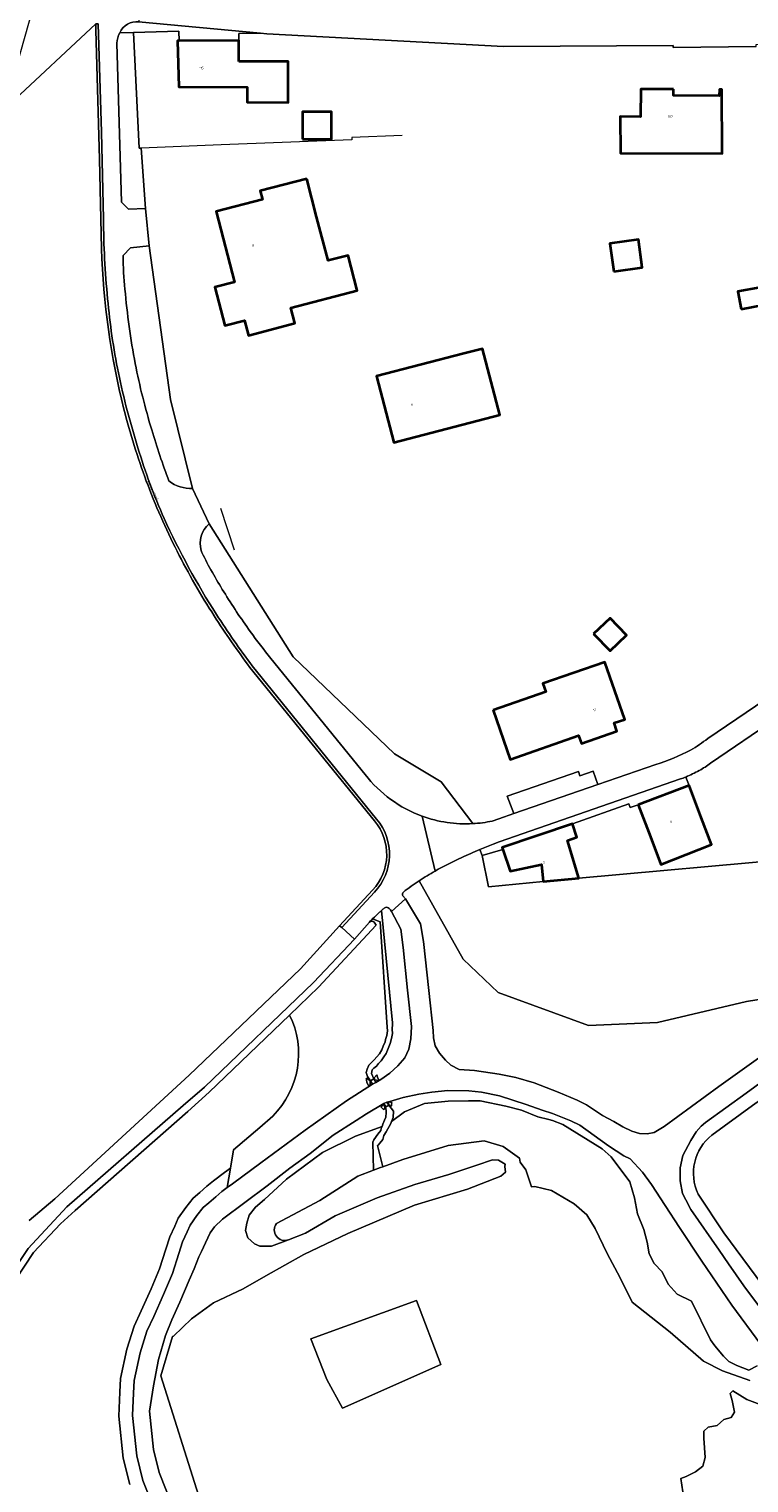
# Model space of a CAD drawing. Header units: metres. Extents: x 197700 to 204338, y 317132 to 325229.
# Tile 810 of 1056: x 202254 to 202359, y 320191 to 320404. Entities that reach past the tile are written whole.
import ezdxf
from ezdxf.enums import TextEntityAlignment as Align

# ---------------------------------------------------------------- set-up
doc = ezdxf.new("R2010")
doc.units = ezdxf.units.M
for name, color, linetype, lineweight in [('B-WE-GR-BEPLANTING_CULTUUR_BODEMBEDEKKER-GV', 90, 'Continuous', 18), ('B-WE-GR-BEPLANTING_CULTUUR_BOSPLANTSOEN-GV', 90, 'Continuous', 18), ('B-WE-GR-BOS_LOOF-GV', 40, 'Continuous', 13), ('B-WE-GR-GRAS-GV', 60, 'Continuous', 13), ('B-WE-IE-TERREINAFSCHEIDING_KUNSTMATIG_HEKWERK-G', 20, 'IE-TERREINAFSCHEIDING-KUNSTMATIG', 18), ('B-WE-IE-TERREINAFSCHEIDING_KUNSTMATIG_MUUR-GV', 90, 'Continuous', 18), ('B-WE-OG-BEBOUWING-GV', 7, 'Continuous', 35), ('B-WE-OG-BEBOUWING-T18', 10, 'Continuous', 18), ('B-WE-OG-TERREIN_CULTUURSCHEIDING-GV', 7, 'Continuous', 18), ('B-WE-OG-TERREIN_ERF-GV', 7, 'Continuous', 18), ('B-WE-OG-TOPOGRAFIE-T18', 10, 'Continuous', 18), ('B-WE-OG-WATER_GREPPEL-GV', 160, 'Continuous', 18), ('B-WE-OG-WATER_MEER-GV', 140, 'Continuous', 18), ('B-WE-VH-VERHARDING_ASFALT-GV', 252, 'Continuous', 18), ('B-WE-VH-VERHARDING_GESLOTEN-GV', 252, 'Continuous', 18), ('B-WE-VH-VERHARDING_STRAATBAKSTEEN-GV', 252, 'Continuous', 18)]:
    doc.layers.add(name, color=color, linetype=linetype, lineweight=lineweight)
doc.styles.add('NLCS-ISO-M200-T18', font='NLCS-ISO.ttf', dxfattribs={"height": 0.36})
doc.linetypes.add('IE-TERREINAFSCHEIDING-KUNSTMATIG', pattern='A,4,[82,NLCS.SHX,S=0.75,R=90,X=0,Y=0],4,-2', length=10)

msp = doc.modelspace()

# ---------------------------------------------------------------- linework, layer by layer
at = {"layer": 'B-WE-GR-BEPLANTING_CULTUUR_BODEMBEDEKKER-GV'}
for points in [[(202277.62, 320336.802), (202274.384, 320349.833), (202271.234, 320372.289), (202268.517, 320372.032), (202267.429, 320370.878)], [(202318.611, 320287.739), (202313.987, 320293.872), (202307.159, 320297.971), (202292.348, 320312.161), (202280.025, 320331.618)], [(202278.887, 320327.714), (202278.968, 320327.418)], [(202289.084, 320311.893), (202302.88, 320294.912)]]:
    msp.add_lwpolyline(points, dxfattribs=at)
for points in [[(202267.429, 320370.878, 0.0213031), (202267.716, 320365.944)], [(202267.716, 320365.944, 0.0265526), (202269.223, 320355.06)], [(202269.223, 320355.06, 0.0253964), (202271.637, 320345.357)], [(202271.637, 320345.357, 0.0178899), (202274.144, 320337.901)], [(202274.144, 320337.901, 0.1775793), (202277.62, 320336.802)], [(202280.025, 320331.618, 0.2985384), (202278.887, 320327.714)], [(202278.968, 320327.418, 0.0231444), (202282.177, 320321.678)], [(202282.177, 320321.678, 0.0187214), (202286.059, 320315.862)], [(202286.059, 320315.862, 0.0131841), (202289.084, 320311.893)], [(202302.88, 320294.912, 0.1409419), (202311.207, 320288.842)], [(202311.207, 320288.842, 0.101434), (202318.611, 320287.739)]]:
    msp.add_lwpolyline(points, format="xyb", dxfattribs=at)
at = {"layer": 'B-WE-GR-BEPLANTING_CULTUUR_BOSPLANTSOEN-GV'}
for points in [[(202587.592, 320275.376), (202584.072, 320276.765), (202575.794, 320276.568), (202570.581, 320276.444), (202566.655, 320273.684), (202540.685, 320272.518), (202521.419, 320271.898), (202517.451, 320271.895), (202514.836, 320272.188), (202502.7, 320274.836), (202474.811, 320281.779), (202469.194, 320287.606), (202467.75, 320288.245), (202464.26, 320288.978), (202457.637, 320278.674), (202442.832, 320281.856), (202403.013, 320284.239), (202370.351, 320283.093), (202365.544, 320282.568), (202334.137, 320279.761)], [(202334.137, 320279.761), (202328.915, 320279.275), (202320.911, 320278.475), (202320.004, 320283.092), (202319.647, 320283.943)], [(202310.788, 320279.394), (202317.218, 320267.93), (202322.318, 320263.053), (202335.577, 320258.177), (202345.664, 320258.631), (202358.696, 320261.693), (202373.544, 320264.079)]]:
    msp.add_lwpolyline(points, dxfattribs=at)
for points in [[(202317.003, 320282.764, 0.0264318), (202313.103, 320280.803)], [(202319.647, 320283.943, 0.0089443), (202317.003, 320282.764)], [(202313.103, 320280.803, 0.0193639), (202310.788, 320279.394)]]:
    msp.add_lwpolyline(points, format="xyb", dxfattribs=at)
msp.add_lwpolyline([(202294.925, 320212.365), (202297.28, 320206.373), (202299.533, 320202.201), (202313.951, 320208.585), (202310.411, 320217.968)], close=True, dxfattribs=at)
at = {"layer": 'B-WE-GR-BOS_LOOF-GV'}
msp.add_lwpolyline([(202256.944, 320416.792), (202250.447, 320393.608), (202250.916, 320393.091), (202263.462, 320404.795)], dxfattribs=at)
at = {"layer": 'B-WE-GR-GRAS-GV'}
for points in [[(202305.272, 320275.036), (202306.898, 320258.595), (202306.873, 320258.373), (202306.845, 320257.67), (202306.856, 320257.029), (202306.744, 320256.307), (202306.556, 320255.561), (202306.223, 320254.822), (202305.926, 320254.124), (202305.63, 320253.616), (202305.219, 320253.022), (202304.847, 320252.652), (202304.546, 320252.241), (202304.166, 320251.938), (202303.88, 320251.733), (202303.787, 320251.159), (202304.146, 320250.392), (202304.458, 320249.837), (202305.159, 320250.299), (202306.506, 320251.239), (202307.659, 320252.285), (202308.679, 320253.464), (202309.286, 320254.734), (202309.538, 320256.228), (202309.642, 320258.055), (202309.087, 320263.395), (202308.432, 320269.606), (202308.114, 320272.306), (202306.707, 320274.906), (202306.563, 320275.114)], [(202305.673, 320275.387), (202305.662, 320275.378)], [(202306.563, 320275.114), (202306.4, 320275.305)], [(202386.271, 320265.396), (202359.55, 320246.495), (202353.62, 320242.174)], [(202291.802, 320259.735), (202280.019, 320248.454), (202276.939, 320245.611), (202260.441, 320231.107), (202258.257, 320229.153), (202254.341, 320224.964), (202251.674, 320220.959), (202250.839, 320219.205), (202250.527, 320218.422), (202249.917, 320216.547), (202249.479, 320214.638), (202249.213, 320212.698), (202249.121, 320210.733), (202249.153, 320209.495), (202249.218, 320201.121), (202248.221, 320200.423), (202248.043, 320196.345)], [(202360.794, 320211.522), (202356.538, 320217.292), (202352.167, 320223.726), (202348.864, 320228.651), (202346.78, 320231.869), (202344.793, 320234.929), (202343.474, 320236.719), (202341.655, 320238.667), (202340.738, 320239.144), (202338.475, 320240.577), (202334.314, 320243.63), (202333.001, 320244.271), (202330.292, 320245.324), (202328.77, 320245.834), (202326.417, 320246.619), (202322.535, 320247.901), (202319.916, 320248.467), (202318.064, 320248.661), (202314.975, 320248.693), (202312.611, 320248.448), (202310.734, 320248.137), (202308.435, 320247.654), (202306.499, 320247.062), (202306.065, 320246.974), (202306.135, 320246.85), (202306.322, 320246.518), (202307.031, 320245.643), (202306.96, 320244.738), (202306.744, 320244.17), (202308.641, 320245.573), (202311.559, 320246.769), (202315.046, 320247.106), (202317.994, 320247.158), (202319.712, 320247.192), (202323.468, 320246.378), (202325.745, 320245.813), (202328.129, 320244.854), (202329.768, 320244.447), (202330.315, 320244.302), (202331.792, 320243.697), (202337.581, 320240.144), (202338.894, 320238.976), (202341.61, 320235.318), (202342.287, 320232.97), (202342.72, 320230.644), (202343.645, 320228.329), (202344.139, 320226.472), (202344.465, 320224.801), (202345.189, 320223.366), (202346.365, 320222.153), (202347.211, 320220.368), (202348.559, 320218.861), (202350.665, 320217.87), (202353.415, 320212.222), (202354.071, 320211.325), (202355.327, 320209.808), (202356.091, 320209.006), (202357.262, 320208.433), (202359.029, 320207.77), (202360.257, 320208.402)], [(202278.472, 320189.462), (202272.989, 320206.926), (202274.663, 320212.687), (202274.802, 320212.74), (202277.455, 320215.276), (202280.674, 320217.6), (202285.029, 320219.655), (202288.348, 320221.545), (202293.907, 320224.705), (202300.324, 320227.78), (202310.106, 320231.901), (202317.831, 320234.236), (202322.716, 320236.149), (202323.413, 320236.725), (202323.335, 320237.551), (202323.345, 320237.909), (202322.394, 320238.515), (202321.504, 320238.518), (202319.199, 320237.738), (202315.139, 320236.41), (202310.154, 320234.919), (202304.627, 320232.981), (202298.483, 320230.337), (202294.127, 320227.787), (202291.658, 320226.845), (202289.188, 320225.902), (202287.462, 320225.9), (202286.662, 320226.226), (202285.724, 320227.116), (202285.374, 320228.214), (202285.541, 320229.294), (202285.914, 320230.453), (202286.817, 320231.627), (202288.163, 320232.744), (202291.357, 320235.723), (202296.629, 320239.592), (202301.442, 320241.988), (202305.348, 320243.406), (202305.459, 320243.774), (202305.686, 320244.339), (202305.892, 320244.763), (202305.925, 320245.456), (202305.88, 320246.305), (202305.599, 320246.789), (202303.094, 320245.269), (202301.545, 320244.31), (202298.204, 320242.155), (202294.831, 320239.474), (202291.842, 320237.336), (202288.508, 320234.744), (202281.975, 320229.855), (202280.81, 320228.744), (202280.165, 320227.874), (202279.499, 320226.395), (202278.9, 320225.11), (202278.518, 320224.328), (202277.865, 320222.568), (202277.12, 320220.923), (202275.733, 320217.693), (202274.571, 320215.131), (202273.665, 320212.836), (202272.609, 320209.299), (202271.897, 320205.459), (202271.311, 320201.761), (202271.885, 320196.156), (202272.742, 320192.803), (202274.849, 320187.352)], [(202360.257, 320208.402), (202359.029, 320207.77), (202357.262, 320208.433), (202356.091, 320209.006), (202355.327, 320209.808), (202354.071, 320211.325), (202353.415, 320212.222), (202350.665, 320217.87), (202348.559, 320218.861), (202347.211, 320220.368), (202346.365, 320222.153), (202345.189, 320223.366), (202344.465, 320224.801), (202344.139, 320226.472), (202343.645, 320228.329), (202342.72, 320230.644), (202342.287, 320232.97), (202341.61, 320235.318), (202338.894, 320238.976), (202337.581, 320240.144), (202331.792, 320243.697), (202330.315, 320244.302), (202329.768, 320244.447), (202328.129, 320244.854), (202325.745, 320245.813), (202323.468, 320246.378), (202319.712, 320247.192), (202317.994, 320247.158), (202315.046, 320247.106), (202311.559, 320246.769), (202308.641, 320245.573), (202306.744, 320244.17), (202306.62, 320243.845), (202305.944, 320242.642), (202305.625, 320242.103), (202305.443, 320241.523), (202305.033, 320240.959), (202304.781, 320240.685), (202304.687, 320240.637), (202305.48, 320237.535), (202308.387, 320238.605), (202315.03, 320240.649), (202320.297, 320241.338), (202323.085, 320240.495), (202325.445, 320238.775), (202325.554, 320238.22), (202326.38, 320237.075), (202327.218, 320234.596), (202327.717, 320234.634), (202330.126, 320234.035), (202333.483, 320232.083), (202335.336, 320230.469), (202336.541, 320228.478), (202338.305, 320224.842), (202340.217, 320221.262), (202341.953, 320217.712), (202347.496, 320213.33), (202352.42, 320209.094), (202355.187, 320207.683), (202359.189, 320206.248)], [(202268.439, 320191.005), (202267.468, 320194.879), (202266.823, 320201.051), (202266.958, 320204.516), (202267.086, 320206.533), (202267.988, 320210.813), (202269.072, 320214.214), (202270.104, 320216.456), (202271.544, 320219.641), (202272.773, 320222.576), (202273.684, 320225.46), (202274.291, 320227.252), (202274.992, 320228.84), (202275.509, 320229.984), (202276.623, 320231.573), (202277.694, 320232.952), (202278.664, 320233.781), (202279.696, 320234.672), (202280.667, 320235.485), (202282.287, 320236.666), (202283.156, 320237.302), (202283.611, 320240.016), (202287.475, 320243.262), (202289.338, 320244.953)], [(202289.878, 320229.215), (202296.228, 320232.578), (202301.777, 320236.172), (202304.117, 320237.033), (202304.012, 320241.116), (202304.137, 320241.481), (202304.738, 320242.282), (202305.145, 320242.856), (202305.221, 320243.141), (202305.348, 320243.406), (202301.442, 320241.988), (202296.629, 320239.592), (202291.357, 320235.723), (202288.163, 320232.744), (202286.817, 320231.627), (202285.914, 320230.453), (202285.541, 320229.294), (202285.374, 320228.214), (202285.724, 320227.116), (202286.662, 320226.226), (202287.462, 320225.9), (202289.188, 320225.902), (202291.658, 320226.845)], [(202351.606, 320233.517), (202355.372, 320227.834), (202373.166, 320203.797)], [(202360.702, 320202.718), (202358.72, 320203.485), (202356.682, 320204.739), (202356.295, 320204.341), (202356.588, 320203.333), (202356.937, 320201.605), (202356.442, 320200.837), (202355.354, 320200.556), (202354.386, 320199.659), (202353.069, 320199.41), (202352.448, 320198.83), (202352.45, 320197.793), (202352.56, 320196.395), (202352.649, 320194.966), (202352.282, 320193.686), (202351.241, 320192.861), (202349.868, 320192.218), (202349.094, 320191.892), (202349.386, 320189.93)]]:
    msp.add_lwpolyline(points, dxfattribs=at)
for points in [[(202305.662, 320275.378, 0.0047281), (202305.272, 320275.036)], [(202306.4, 320275.305, 0.4261113), (202305.673, 320275.387)], [(202289.338, 320244.953, 0.3233578), (202291.802, 320259.735)], [(202353.62, 320242.174, 0.3460783), (202351.606, 320233.517)], [(202291.658, 320226.845, -0.7488533), (202289.878, 320229.215)]]:
    msp.add_lwpolyline(points, format="xyb", dxfattribs=at)
for points in [[(202304.267, 320250.253), (202304.196, 320250.533), (202304.559, 320251.004), (202304.568, 320250.979), (202304.665, 320250.623), (202304.845, 320250.303), (202304.759, 320250.162)], [(202305.644, 320246.605), (202305.686, 320246.513), (202305.774, 320246.053), (202305.582, 320245.884), (202305.465, 320246.002), (202305.164, 320246.293), (202305.434, 320246.494)], [(202306.222, 320246.796), (202306.36, 320246.929), (202306.5, 320247.057), (202306.798, 320246.89), (202306.752, 320246.672), (202306.722, 320246.442), (202306.579, 320246.412), (202306.44, 320246.504), (202306.323, 320246.684)]]:
    msp.add_lwpolyline(points, close=True, dxfattribs=at)
at = {"layer": 'B-WE-IE-TERREINAFSCHEIDING_KUNSTMATIG_HEKWERK-G'}
for points in [[(202308.29, 320388.45), (202300.946, 320388.152), (202300.942, 320387.794), (202281.794, 320387.099), (202270.108, 320386.613)], [(202271.234, 320372.289), (202274.384, 320349.833)], [(202277.62, 320336.802), (202274.384, 320349.833)], [(202283.764, 320327.751), (202281.768, 320333.881)], [(202328.915, 320279.275), (202320.911, 320278.475), (202320.004, 320283.092)], [(202334.137, 320279.761), (202365.544, 320282.568)]]:
    msp.add_lwpolyline(points, dxfattribs=at)
at = {"layer": 'B-WE-IE-TERREINAFSCHEIDING_KUNSTMATIG_MUUR-GV'}
for points in [[(202303.597, 320250.12), (202303.556, 320250.14), (202303.186, 320250.425), (202303.026, 320250.436), (202303.064, 320250.268), (202303.111, 320249.846), (202303.359, 320249.43), (202303.604, 320249.479), (202303.626, 320249.815)], [(202304.267, 320250.253), (202304.759, 320250.162), (202304.845, 320250.303), (202304.665, 320250.623), (202304.568, 320250.979), (202304.559, 320251.004), (202304.196, 320250.533)], [(202305.644, 320246.605), (202305.434, 320246.494), (202305.164, 320246.293), (202305.465, 320246.002), (202305.582, 320245.884), (202305.774, 320246.053), (202305.686, 320246.513)], [(202306.36, 320246.929), (202306.222, 320246.796), (202306.323, 320246.684), (202306.44, 320246.504), (202306.579, 320246.412), (202306.722, 320246.442), (202306.752, 320246.672), (202306.798, 320246.89), (202306.5, 320247.057)]]:
    msp.add_lwpolyline(points, close=True, dxfattribs=at)
at = {"layer": 'B-WE-OG-BEBOUWING-GV'}
for points in [[(202284.4, 320399.305), (202284.382, 320402.356), (202275.633, 320402.304), (202275.414, 320402.303), (202275.578, 320395.558), (202285.599, 320395.546), (202285.588, 320393.323), (202291.598, 320393.294), (202291.627, 320399.271)], [(202348.02, 320395.214), (202343.22, 320395.242), (202343.196, 320391.202), (202340.186, 320391.22), (202340.246, 320385.86), (202355.116, 320385.839), (202355.071, 320395.172), (202354.72, 320395.174), (202354.714, 320394.254), (202348.014, 320394.294)], [(202293.688, 320387.911), (202297.965, 320387.911), (202297.965, 320391.929), (202293.688, 320391.929)], [(202294.328, 320382.123), (202287.513, 320380.361), (202287.834, 320379.077), (202281.059, 320377.316), (202283.753, 320366.963), (202280.886, 320366.249), (202282.338, 320360.657), (202285.198, 320361.381), (202285.784, 320359.201), (202292.598, 320360.97), (202292.01, 320363.235), (202301.708, 320365.753), (202300.372, 320370.902), (202297.439, 320370.141), (202295.773, 320376.559)], [(202339.252, 320368.55), (202343.434, 320369.127), (202342.868, 320373.227), (202338.686, 320372.65)], [(202357.904, 320363.037), (202361.17, 320363.653), (202360.685, 320366.229), (202357.418, 320365.613)], [(202317.303, 320356.524), (202304.546, 320353.22), (202307.053, 320343.542), (202322.57, 320347.561), (202320.064, 320357.239)], [(202336.313, 320315.504), (202338.722, 320313.015), (202341.131, 320315.347), (202338.722, 320317.836)], [(202321.603, 320304.337), (202324.122, 320297.146), (202334.117, 320300.647), (202334.53, 320299.467), (202339.718, 320301.284), (202339.331, 320302.478), (202340.87, 320302.996), (202337.964, 320311.391), (202328.871, 320308.243), (202329.295, 320307.032)], [(202342.845, 320290.473), (202344.628, 320285.802), (202346.171, 320281.76), (202353.565, 320284.704), (202352.062, 320288.64), (202350.279, 320293.311)], [(202328.915, 320279.275), (202334.137, 320279.761), (202332.482, 320285.287), (202333.865, 320285.752), (202333.212, 320287.696), (202322.943, 320284.233), (202323.036, 320283.958), (202324.099, 320280.803), (202328.685, 320281.744)]]:
    msp.add_lwpolyline(points, close=True, dxfattribs=at)
at = {"layer": 'B-WE-OG-TERREIN_CULTUURSCHEIDING-GV'}
for points in [[(202264.278, 320371.873), (202263.97, 320384.966), (202263.471, 320403.846), (202263.462, 320404.795), (202250.916, 320393.091), (202251.527, 320391.627), (202251.672, 320390.719), (202251.766, 320387.639), (202251.386, 320376.851), (202250.478, 320355.163), (202249.014, 320327.361), (202246.866, 320283.812), (202245.384, 320264.226), (202245.83, 320253.544), (202246.666, 320237.158), (202243.556, 320210.678), (202245.507, 320212.515)], [(202270.108, 320386.613), (202269.782, 320386.599), (202268.982, 320403.549), (202266.947, 320403.493)], [(202266.541, 320401.946), (202267.227, 320378.694), (202268.225, 320377.667), (202270.714, 320377.767), (202270.108, 320386.613)], [(202304.234, 320288.162), (202286.014, 320310.605)], [(202253.679, 320229.654), (202257.47, 320232.831), (202277.13, 320250.926), (202293.4, 320266.502), (202299.14, 320272.793), (202303.942, 320277.987)], [(202373.544, 320264.079), (202358.696, 320261.693), (202345.664, 320258.631), (202335.577, 320258.177), (202322.318, 320263.053), (202317.218, 320267.93), (202310.788, 320279.394)], [(202308.41, 320277.159), (202308.775, 320276.722), (202310.962, 320273.062), (202311.405, 320270.502), (202312.209, 320263.347), (202312.807, 320257.488), (202312.854, 320256.414), (202313.128, 320255.223), (202313.743, 320254.157), (202314.644, 320253.147), (202315.417, 320252.388), (202316.655, 320251.782), (202318.892, 320251.591), (202322.507, 320251.074), (202324.926, 320250.566), (202327.628, 320249.792), (202331.135, 320248.443), (202333.927, 320247.272), (202335.289, 320246.606), (202337.627, 320245.028), (202339.286, 320244.154), (202340.61, 320243.393), (202341.919, 320242.748), (202343.046, 320242.388), (202344.172, 320242.34), (202345.185, 320242.546), (202346.626, 320243.4), (202354.663, 320249.251), (202361.82, 320254.377)], [(202289.338, 320244.953), (202287.475, 320243.262), (202283.611, 320240.016), (202283.156, 320237.302), (202282.684, 320234.48), (202283.467, 320235.051), (202287.618, 320238.089), (202294.086, 320242.877), (202300.132, 320247.154), (202303.959, 320249.616), (202303.669, 320250.115), (202303.208, 320250.715), (202303.038, 320251.325), (202303.182, 320251.799), (202303.432, 320252.377), (202303.784, 320252.78), (202304.193, 320253.186), (202304.567, 320253.597), (202304.991, 320254.04), (202305.329, 320254.661), (202305.51, 320255.195), (202305.805, 320255.796), (202305.848, 320256.138), (202306.049, 320256.714), (202306.121, 320257.4), (202306.11, 320257.981), (202305.092, 320273.348), (202303.972, 320273.804)], [(202248.153, 320209.478), (202248.221, 320200.423), (202249.218, 320201.121), (202249.153, 320209.495), (202249.121, 320210.733), (202249.213, 320212.698), (202249.479, 320214.638), (202249.917, 320216.547), (202250.527, 320218.422), (202250.839, 320219.205), (202251.674, 320220.959), (202254.341, 320224.964), (202258.257, 320229.153), (202260.441, 320231.107), (202276.939, 320245.611), (202280.019, 320248.454), (202291.802, 320259.735), (202296.039, 320263.791), (202304.462, 320272.908), (202304.187, 320273.325)], [(202304.187, 320273.325), (202304.462, 320272.908), (202296.039, 320263.791), (202291.802, 320259.735)], [(202303.506, 320273.326), (202301.32, 320270.854)], [(202301.32, 320270.854), (202295.325, 320264.492), (202279.334, 320249.183), (202276.235, 320246.47), (202259.212, 320231.639), (202253.554, 320225.587), (202250.802, 320221.454)], [(202353.62, 320242.174), (202359.55, 320246.495), (202386.271, 320265.396)], [(202365.922, 320253.601), (202358.661, 320248.32), (202352.679, 320243.997), (202352.058, 320243.471), (202351.344, 320242.662), (202350.551, 320241.382), (202349.386, 320239.191), (202348.963, 320237.367)], [(202348.963, 320237.367), (202348.972, 320235.449), (202349.31, 320233.61), (202349.794, 320232.669), (202350.54, 320231.273), (202354.672, 320225.339), (202356.077, 320223.341), (202358.32, 320220.123), (202365.01, 320211.169), (202369.555, 320205.585), (202371.628, 320203.08), (202373.143, 320201.251), (202373.297, 320202.033), (202373.337, 320202.6), (202373.142, 320203.063), (202373.137, 320203.074), (202373.166, 320203.797), (202355.372, 320227.834), (202351.606, 320233.517)], [(202272.466, 320186.238), (202270.347, 320191.617), (202269.442, 320195.228), (202268.827, 320201.116), (202268.956, 320204.414), (202269.073, 320206.262), (202269.924, 320210.302), (202270.94, 320213.489), (202271.924, 320215.626), (202273.378, 320218.843), (202274.653, 320221.887), (202275.585, 320224.838), (202276.157, 320226.526), (202276.818, 320228.025), (202277.254, 320228.99), (202278.232, 320230.385), (202279.148, 320231.564), (202279.967, 320232.264), (202280.992, 320233.148), (202281.9, 320233.909), (202282.684, 320234.48), (202283.156, 320237.302), (202282.287, 320236.666), (202280.667, 320235.485), (202279.696, 320234.672), (202278.664, 320233.781), (202277.694, 320232.952), (202276.623, 320231.573), (202275.509, 320229.984), (202274.992, 320228.84), (202274.291, 320227.252), (202273.684, 320225.46), (202272.773, 320222.576), (202271.544, 320219.641), (202270.104, 320216.456), (202269.072, 320214.214), (202267.988, 320210.813), (202267.086, 320206.533), (202266.958, 320204.516), (202266.823, 320201.051), (202267.468, 320194.879), (202268.439, 320191.005)]]:
    msp.add_lwpolyline(points, dxfattribs=at)
for points in [[(202266.947, 320403.493, 0.1072147), (202266.541, 320401.946)], [(202267.567, 320348.4, -0.0531499), (202264.278, 320371.873)], [(202270.841, 320337.871, -0.0264182), (202267.567, 320348.4)], [(202275.359, 320327.6, -0.0284495), (202270.841, 320337.871)], [(202280.776, 320318.144, -0.0261439), (202275.359, 320327.6)], [(202286.014, 320310.605, -0.0177679), (202280.776, 320318.144)], [(202303.942, 320277.987, 0.3815166), (202304.234, 320288.162)], [(202310.788, 320279.394, 0.0205428), (202308.468, 320277.716)], [(202308.468, 320277.716, 0.4056468), (202308.41, 320277.159)], [(202303.972, 320273.804, 0.0064903), (202303.506, 320273.326)], [(202304.187, 320273.325, 0.3950089), (202303.506, 320273.326)], [(202303.506, 320273.326, -0.3950089), (202304.187, 320273.325)], [(202291.802, 320259.735, -0.3233578), (202289.338, 320244.953)], [(202351.606, 320233.517, -0.3460783), (202353.62, 320242.174)]]:
    msp.add_lwpolyline(points, format="xyb", dxfattribs=at)
msp.add_lwpolyline([(202303.597, 320250.12), (202303.626, 320249.815), (202303.604, 320249.479), (202303.359, 320249.43), (202303.111, 320249.846), (202303.064, 320250.268), (202303.026, 320250.436), (202303.186, 320250.425), (202303.556, 320250.14)], close=True, dxfattribs=at)
at = {"layer": 'B-WE-OG-TERREIN_ERF-GV'}
for points in [[(202360.098, 320401.474), (202347.964, 320401.346), (202347.966, 320401.613), (202323.139, 320401.465), (202288.467, 320403.329), (202287.533, 320403.416), (202284.376, 320403.397), (202284.382, 320402.356), (202284.4, 320399.305), (202291.627, 320399.271), (202291.598, 320393.294), (202285.588, 320393.323), (202285.599, 320395.546), (202275.578, 320395.558), (202275.414, 320402.303), (202275.633, 320402.304), (202275.593, 320403.734), (202268.982, 320403.549), (202269.782, 320386.599), (202270.108, 320386.613), (202270.714, 320377.767), (202271.234, 320372.289), (202274.384, 320349.833), (202277.62, 320336.802), (202280.025, 320331.618), (202292.348, 320312.161), (202307.159, 320297.971), (202313.987, 320293.872), (202318.611, 320287.739)], [(202353.021, 320300.196), (202376.829, 320316.352), (202377.112, 320316.555), (202377.394, 320316.76)], [(202378.227, 320313.521), (202363.048, 320303.109), (202353.44, 320296.593)], [(202324.614, 320289.208), (202323.677, 320291.774), (202334.081, 320295.382), (202334.311, 320294.736), (202336.228, 320295.419), (202336.927, 320293.455), (202345.41, 320296.381)], [(202349.8, 320294.566), (202350.279, 320293.311), (202352.062, 320288.64), (202353.565, 320284.704), (202346.171, 320281.76), (202344.628, 320285.802), (202342.845, 320290.473), (202341.684, 320290.115), (202341.463, 320290.642), (202333.212, 320287.696), (202333.865, 320285.752), (202332.482, 320285.287), (202334.137, 320279.761), (202365.544, 320282.568)], [(202321.487, 320288.121), (202322.427, 320288.454), (202324.614, 320289.208)]]:
    msp.add_lwpolyline(points, dxfattribs=at)
for points in [[(202354.72, 320395.174), (202355.071, 320395.172), (202355.116, 320385.839), (202340.246, 320385.86), (202340.186, 320391.22), (202343.196, 320391.202), (202343.22, 320395.242), (202348.02, 320395.214), (202348.014, 320394.294), (202354.714, 320394.254)], [(202293.688, 320387.911), (202293.688, 320391.929), (202297.965, 320391.929), (202297.965, 320387.911)], [(202292.598, 320360.97), (202285.784, 320359.201), (202285.198, 320361.381), (202282.338, 320360.657), (202280.886, 320366.249), (202283.753, 320366.963), (202281.059, 320377.316), (202287.834, 320379.077), (202287.513, 320380.361), (202294.328, 320382.123), (202295.773, 320376.559), (202297.439, 320370.141), (202300.372, 320370.902), (202301.708, 320365.753), (202292.01, 320363.235)], [(202339.252, 320368.55), (202338.686, 320372.65), (202342.868, 320373.227), (202343.434, 320369.127)], [(202357.904, 320363.037), (202357.418, 320365.613), (202360.685, 320366.229), (202361.17, 320363.653)], [(202320.064, 320357.239), (202322.57, 320347.561), (202307.053, 320343.542), (202304.546, 320353.22), (202317.303, 320356.524)], [(202336.313, 320315.504), (202338.722, 320317.836), (202341.131, 320315.347), (202338.722, 320313.015)], [(202321.603, 320304.337), (202329.295, 320307.032), (202328.871, 320308.243), (202337.964, 320311.391), (202340.87, 320302.996), (202339.331, 320302.478), (202339.718, 320301.284), (202334.53, 320299.467), (202334.117, 320300.647), (202324.122, 320297.146)], [(202320.004, 320283.092), (202320.911, 320278.475), (202328.915, 320279.275), (202328.685, 320281.744), (202324.099, 320280.803), (202323.036, 320283.958)]]:
    msp.add_lwpolyline(points, close=True, dxfattribs=at)
for points in [[(202350.51, 320298.515, 0.0377234), (202353.021, 320300.196)], [(202345.41, 320296.381, 0.0449417), (202350.51, 320298.515)], [(202351.771, 320295.516, -0.0329277), (202349.8, 320294.566)], [(202353.44, 320296.593, -0.0300358), (202351.771, 320295.516)], [(202318.611, 320287.739, 0.0390848), (202321.487, 320288.121)]]:
    msp.add_lwpolyline(points, format="xyb", dxfattribs=at)
at = {"layer": 'B-WE-OG-WATER_GREPPEL-GV'}
for points in [[(202303.972, 320273.804), (202305.092, 320273.348), (202306.11, 320257.981), (202306.121, 320257.4), (202306.049, 320256.714), (202305.848, 320256.138), (202305.805, 320255.796), (202305.51, 320255.195), (202305.329, 320254.661), (202304.991, 320254.04), (202304.567, 320253.597), (202304.193, 320253.186), (202303.784, 320252.78), (202303.432, 320252.377), (202303.182, 320251.799), (202303.038, 320251.325), (202303.208, 320250.715), (202303.669, 320250.115)], [(202303.669, 320250.115), (202304.146, 320250.392), (202303.787, 320251.159), (202303.88, 320251.733), (202304.166, 320251.938), (202304.546, 320252.241), (202304.847, 320252.652), (202305.219, 320253.022), (202305.63, 320253.616), (202305.926, 320254.124), (202306.223, 320254.822), (202306.556, 320255.561), (202306.744, 320256.307), (202306.856, 320257.029), (202306.845, 320257.67), (202306.873, 320258.373), (202306.898, 320258.595), (202305.272, 320275.036)]]:
    msp.add_lwpolyline(points, dxfattribs=at)
for points in [[(202304.977, 320274.769, 0.0121983), (202303.972, 320273.804)], [(202305.272, 320275.036, 0.0039038), (202304.977, 320274.769)]]:
    msp.add_lwpolyline(points, format="xyb", dxfattribs=at)
for points in [[(202304.146, 320250.392), (202303.669, 320250.115), (202303.959, 320249.616), (202304.458, 320249.837)], [(202305.221, 320243.141), (202305.145, 320242.856), (202304.738, 320242.282), (202304.137, 320241.481), (202304.012, 320241.116), (202304.117, 320237.033), (202305.1, 320237.395), (202305.48, 320237.535), (202304.687, 320240.637), (202304.781, 320240.685), (202305.033, 320240.959), (202305.443, 320241.523), (202305.625, 320242.103), (202305.944, 320242.642), (202306.62, 320243.845), (202306.744, 320244.17), (202306.96, 320244.738), (202307.031, 320245.643), (202306.322, 320246.518), (202306.074, 320246.398), (202305.88, 320246.305), (202305.925, 320245.456), (202305.892, 320244.763), (202305.686, 320244.339), (202305.459, 320243.774), (202305.348, 320243.406)], [(202305.599, 320246.789), (202305.88, 320246.305), (202306.074, 320246.398), (202306.322, 320246.518), (202306.135, 320246.85), (202306.065, 320246.974)]]:
    msp.add_lwpolyline(points, close=True, dxfattribs=at)
at = {"layer": 'B-WE-OG-WATER_MEER-GV'}
for points in [[(202359.189, 320206.248), (202355.187, 320207.683), (202352.42, 320209.094), (202347.496, 320213.33), (202341.953, 320217.712), (202340.217, 320221.262), (202338.305, 320224.842), (202336.541, 320228.478), (202335.336, 320230.469), (202333.483, 320232.083), (202330.126, 320234.035), (202327.717, 320234.634), (202327.218, 320234.596), (202326.38, 320237.075), (202325.554, 320238.22), (202325.445, 320238.775), (202323.085, 320240.495), (202320.297, 320241.338), (202315.03, 320240.649), (202308.387, 320238.605), (202305.48, 320237.535), (202305.1, 320237.395), (202304.117, 320237.033), (202301.777, 320236.172), (202296.228, 320232.578), (202289.878, 320229.215)], [(202291.658, 320226.845), (202294.127, 320227.787), (202298.483, 320230.337), (202304.627, 320232.981), (202310.154, 320234.919), (202315.139, 320236.41), (202319.199, 320237.738), (202321.504, 320238.518), (202322.394, 320238.515), (202323.345, 320237.909), (202323.335, 320237.551), (202323.413, 320236.725), (202322.716, 320236.149), (202317.831, 320234.236), (202310.106, 320231.901), (202300.324, 320227.78), (202293.907, 320224.705), (202288.348, 320221.545), (202285.029, 320219.655), (202280.674, 320217.6), (202277.455, 320215.276), (202274.802, 320212.74), (202274.663, 320212.687), (202272.989, 320206.926), (202278.472, 320189.462)], [(202349.386, 320189.93), (202349.094, 320191.892), (202349.868, 320192.218), (202351.241, 320192.861), (202352.282, 320193.686), (202352.649, 320194.966), (202352.56, 320196.395), (202352.45, 320197.793), (202352.448, 320198.83), (202353.069, 320199.41), (202354.386, 320199.659), (202355.354, 320200.556), (202356.442, 320200.837), (202356.937, 320201.605), (202356.588, 320203.333), (202356.295, 320204.341), (202356.682, 320204.739), (202358.72, 320203.485), (202360.702, 320202.718)]]:
    msp.add_lwpolyline(points, dxfattribs=at)
msp.add_lwpolyline([(202289.878, 320229.215, 0.7488533), (202291.658, 320226.845)], format="xyb", dxfattribs=at)
msp.add_lwpolyline([(202294.925, 320212.365), (202310.411, 320217.968), (202313.951, 320208.585), (202299.533, 320202.201), (202297.28, 320206.373)], close=True, dxfattribs=at)
at = {"layer": 'B-WE-VH-VERHARDING_ASFALT-GV'}
for points in [[(202308.775, 320276.722), (202306.707, 320274.906), (202308.114, 320272.306), (202308.432, 320269.606), (202309.087, 320263.395), (202309.642, 320258.055), (202309.538, 320256.228), (202309.286, 320254.734), (202308.679, 320253.464), (202307.659, 320252.285), (202306.506, 320251.239), (202305.159, 320250.299), (202304.458, 320249.837), (202303.959, 320249.616), (202300.132, 320247.154), (202294.086, 320242.877), (202287.618, 320238.089), (202283.467, 320235.051), (202282.684, 320234.48), (202281.9, 320233.909), (202280.992, 320233.148), (202279.967, 320232.264), (202279.148, 320231.564), (202278.232, 320230.385), (202277.254, 320228.99), (202276.818, 320228.025), (202276.157, 320226.526), (202275.585, 320224.838), (202274.653, 320221.887), (202273.378, 320218.843), (202271.924, 320215.626), (202270.94, 320213.489), (202269.924, 320210.302), (202269.073, 320206.262), (202268.956, 320204.414), (202268.827, 320201.116), (202269.442, 320195.228), (202270.347, 320191.617), (202272.466, 320186.238)], [(202361.82, 320254.377), (202354.663, 320249.251), (202346.626, 320243.4), (202345.185, 320242.546), (202344.172, 320242.34), (202343.046, 320242.388), (202341.919, 320242.748), (202340.61, 320243.393), (202339.286, 320244.154), (202337.627, 320245.028), (202335.289, 320246.606), (202333.927, 320247.272), (202331.135, 320248.443), (202327.628, 320249.792), (202324.926, 320250.566), (202322.507, 320251.074), (202318.892, 320251.591), (202316.655, 320251.782), (202315.417, 320252.388), (202314.644, 320253.147), (202313.743, 320254.157), (202313.128, 320255.223), (202312.854, 320256.414), (202312.807, 320257.488), (202312.209, 320263.347), (202311.405, 320270.502), (202310.962, 320273.062), (202308.775, 320276.722)], [(202365.01, 320211.169), (202358.32, 320220.123), (202356.077, 320223.341), (202354.672, 320225.339), (202350.54, 320231.273), (202349.794, 320232.669), (202349.31, 320233.61), (202348.972, 320235.449), (202348.963, 320237.367), (202349.386, 320239.191), (202350.551, 320241.382), (202351.344, 320242.662), (202352.058, 320243.471), (202352.679, 320243.997), (202358.661, 320248.32), (202365.922, 320253.601)], [(202274.849, 320187.352), (202272.742, 320192.803), (202271.885, 320196.156), (202271.311, 320201.761), (202271.897, 320205.459), (202272.609, 320209.299), (202273.665, 320212.836), (202274.571, 320215.131), (202275.733, 320217.693), (202277.12, 320220.923), (202277.865, 320222.568), (202278.518, 320224.328), (202278.9, 320225.11), (202279.499, 320226.395), (202280.165, 320227.874), (202280.81, 320228.744), (202281.975, 320229.855), (202288.508, 320234.744), (202291.842, 320237.336), (202294.831, 320239.474), (202298.204, 320242.155), (202301.545, 320244.31), (202303.094, 320245.269), (202305.599, 320246.789), (202306.065, 320246.974), (202306.499, 320247.062), (202308.435, 320247.654), (202310.734, 320248.137), (202312.611, 320248.448), (202314.975, 320248.693), (202318.064, 320248.661), (202319.916, 320248.467), (202322.535, 320247.901), (202326.417, 320246.619), (202328.77, 320245.834), (202330.292, 320245.324), (202333.001, 320244.271), (202334.314, 320243.63), (202338.475, 320240.577), (202340.738, 320239.144), (202341.655, 320238.667), (202343.474, 320236.719), (202344.793, 320234.929), (202346.78, 320231.869), (202348.864, 320228.651), (202352.167, 320223.726), (202356.538, 320217.292), (202360.794, 320211.522)]]:
    msp.add_lwpolyline(points, dxfattribs=at)
at = {"layer": 'B-WE-VH-VERHARDING_GESLOTEN-GV'}
for points in [[(202250.802, 320221.454), (202253.554, 320225.587), (202259.212, 320231.639), (202276.235, 320246.47), (202279.334, 320249.183), (202295.325, 320264.492), (202301.32, 320270.854), (202299.439, 320272.527), (202299.14, 320272.793)], [(202299.14, 320272.793), (202293.4, 320266.502), (202277.13, 320250.926), (202257.47, 320232.831), (202253.679, 320229.654)]]:
    msp.add_lwpolyline(points, dxfattribs=at)
at = {"layer": 'B-WE-VH-VERHARDING_STRAATBAKSTEEN-GV'}
for points in [[(202271.43, 320412.038), (202269.72, 320405.088), (202287.533, 320403.416), (202288.467, 320403.329), (202323.139, 320401.465), (202347.966, 320401.613), (202347.964, 320401.346), (202360.098, 320401.474), (202360.083, 320401.788), (202367.155, 320401.875), (202390.252, 320402.311), (202404.841, 320402.586)], [(202264.578, 320376.267), (202264.273, 320388.933), (202263.811, 320404.785), (202263.462, 320404.795), (202263.471, 320403.846), (202263.97, 320384.966), (202264.278, 320371.873)], [(202263.462, 320404.795), (202263.811, 320404.785), (202264.273, 320388.933), (202264.578, 320376.267)], [(202266.947, 320403.493), (202268.982, 320403.549), (202275.593, 320403.734), (202275.633, 320402.304), (202284.382, 320402.356), (202284.376, 320403.397), (202287.533, 320403.416), (202269.72, 320405.088)], [(202267.429, 320370.878), (202268.517, 320372.032), (202271.234, 320372.289), (202270.714, 320377.767), (202268.225, 320377.667), (202267.227, 320378.694), (202266.541, 320401.946)], [(202280.025, 320331.618), (202277.62, 320336.802)], [(202278.968, 320327.418), (202278.887, 320327.714)], [(202379.181, 320314.185), (202377.394, 320316.76), (202377.112, 320316.555), (202376.829, 320316.352), (202353.021, 320300.196)], [(202302.88, 320294.912), (202289.084, 320311.893)], [(202353.44, 320296.593), (202363.048, 320303.109), (202378.227, 320313.521)], [(202286.014, 320310.605), (202304.234, 320288.162)], [(202304.544, 320288.416), (202286.325, 320310.857)], [(202286.325, 320310.857), (202304.544, 320288.416)], [(202345.41, 320296.381), (202336.927, 320293.455)], [(202336.927, 320293.455), (202324.614, 320289.208), (202322.427, 320288.454), (202321.487, 320288.121)], [(202321.596, 320284.739), (202322.51, 320285.095), (202349.04, 320294.28)], [(202349.04, 320294.28), (202322.51, 320285.095), (202321.596, 320284.739)], [(202342.845, 320290.473), (202350.279, 320293.311), (202349.8, 320294.566)], [(202319.647, 320283.943), (202320.004, 320283.092), (202323.036, 320283.958), (202322.943, 320284.233), (202333.212, 320287.696), (202341.463, 320290.642), (202341.684, 320290.115), (202342.845, 320290.473)], [(202311.207, 320288.842), (202313.103, 320280.803)], [(202313.103, 320280.803), (202311.207, 320288.842)], [(202303.942, 320277.987), (202299.14, 320272.793), (202299.439, 320272.527), (202304.233, 320277.712)], [(202304.233, 320277.712), (202299.439, 320272.527), (202301.32, 320270.854), (202303.506, 320273.326)], [(202306.4, 320275.305), (202306.563, 320275.114), (202306.707, 320274.906), (202308.775, 320276.722), (202308.41, 320277.159)], [(202305.662, 320275.378), (202305.673, 320275.387)]]:
    msp.add_lwpolyline(points, dxfattribs=at)
for points in [[(202266.541, 320401.946, -0.1072147), (202266.947, 320403.493)], [(202266.947, 320403.493, -0.3244946), (202269.72, 320405.088)], [(202269.72, 320405.088, 0.3244946), (202266.947, 320403.493)], [(202265.175, 320364.564, -0.0240138), (202264.578, 320376.267)], [(202264.578, 320376.267, 0.0240138), (202265.175, 320364.564)], [(202264.278, 320371.873, 0.0531499), (202267.567, 320348.4)], [(202267.716, 320365.944, -0.0213031), (202267.429, 320370.878)], [(202269.223, 320355.06, -0.0265526), (202267.716, 320365.944)], [(202266.75, 320353.707, -0.0275349), (202265.175, 320364.564)], [(202265.175, 320364.564, 0.0275349), (202266.75, 320353.707)], [(202271.637, 320345.357, -0.0253964), (202269.223, 320355.06)], [(202269.614, 320342.744, -0.0253664), (202266.75, 320353.707)], [(202266.75, 320353.707, 0.0253664), (202269.614, 320342.744)], [(202267.567, 320348.4, 0.0264182), (202270.841, 320337.871)], [(202274.144, 320337.901, -0.0178899), (202271.637, 320345.357)], [(202273.447, 320332.411, -0.0310632), (202269.614, 320342.744)], [(202269.614, 320342.744, 0.0310632), (202273.447, 320332.411)], [(202270.841, 320337.871, 0.0284495), (202275.359, 320327.6)], [(202277.62, 320336.802, -0.1775793), (202274.144, 320337.901)], [(202281.112, 320318.36, -0.035198), (202273.447, 320332.411)], [(202273.447, 320332.411, 0.035198), (202281.112, 320318.36)], [(202278.887, 320327.714, -0.2985384), (202280.025, 320331.618)], [(202275.359, 320327.6, 0.0261439), (202280.776, 320318.144)], [(202282.177, 320321.678, -0.0231444), (202278.968, 320327.418)], [(202286.059, 320315.862, -0.0187214), (202282.177, 320321.678)], [(202286.325, 320310.857, -0.0177633), (202281.112, 320318.36)], [(202281.112, 320318.36, 0.0177633), (202286.325, 320310.857)], [(202280.776, 320318.144, 0.0177679), (202286.014, 320310.605)], [(202289.084, 320311.893, -0.0131841), (202286.059, 320315.862)], [(202353.021, 320300.196, -0.0377234), (202350.51, 320298.515)], [(202350.51, 320298.515, -0.0449417), (202345.41, 320296.381)], [(202311.207, 320288.842, -0.1409419), (202302.88, 320294.912)], [(202349.8, 320294.566, 0.0329277), (202351.771, 320295.516)], [(202351.771, 320295.516, 0.0300358), (202353.44, 320296.593)], [(202349.04, 320294.28, 0.0146984), (202349.8, 320294.566)], [(202349.8, 320294.566, -0.0146984), (202349.04, 320294.28)], [(202304.233, 320277.712, 0.3812524), (202304.544, 320288.416)], [(202304.544, 320288.416, -0.3812524), (202304.233, 320277.712)], [(202318.611, 320287.739, -0.101434), (202311.207, 320288.842)], [(202304.234, 320288.162, -0.3815166), (202303.942, 320277.987)], [(202321.487, 320288.121, -0.0390848), (202318.611, 320287.739)], [(202319.647, 320283.943, -0.006534), (202321.596, 320284.739)], [(202321.596, 320284.739, 0.006534), (202319.647, 320283.943)], [(202313.103, 320280.803, -0.0264318), (202317.003, 320282.764)], [(202317.003, 320282.764, -0.0089443), (202319.647, 320283.943)], [(202310.788, 320279.394, -0.0193639), (202313.103, 320280.803)], [(202308.468, 320277.716, -0.0205428), (202310.788, 320279.394)], [(202308.41, 320277.159, -0.4056468), (202308.468, 320277.716)], [(202303.506, 320273.326, -0.0064903), (202303.972, 320273.804)], [(202303.972, 320273.804, -0.0121983), (202304.977, 320274.769)], [(202304.977, 320274.769, -0.0039038), (202305.272, 320275.036)], [(202305.272, 320275.036, -0.0047281), (202305.662, 320275.378)], [(202305.673, 320275.387, -0.4261113), (202306.4, 320275.305)]]:
    msp.add_lwpolyline(points, format="xyb", dxfattribs=at)
msp.add_lwpolyline([(202336.927, 320293.455), (202336.228, 320295.419), (202334.311, 320294.736), (202334.081, 320295.382), (202323.677, 320291.774), (202324.614, 320289.208)], close=True, dxfattribs=at)

# ---------------------------------------------------------------- texts
at = {"layer": 'B-WE-OG-BEBOUWING-T18', "style": 'NLCS-ISO-M200-T18'}
for s, rotation, p in [('115', 0.3, (202278.874, 320398.323)), ('107', 359.7, (202347.53, 320391.217)), ('8', 14.5, (202286.488, 320372.338)), ('6', 14.5, (202309.753, 320349.07)), ('17', 19.3, (202336.488, 320304.391)), ('6', 20.8, (202347.666, 320288.032)), ('2', 18.6, (202329.03, 320282.064))]:
    msp.add_text(s, height=0.36, rotation=rotation, dxfattribs=at).set_placement(p, align=Align.MIDDLE)
at = {"layer": 'B-WE-OG-TOPOGRAFIE-T18', "style": 'NLCS-ISO-M200-T18'}
msp.add_text('Kerkvoetpad', height=0.36, rotation=298.4, dxfattribs=at).set_placement((202271.732, 320336.478), align=Align.MIDDLE)

doc.saveas('drawing.dxf')
